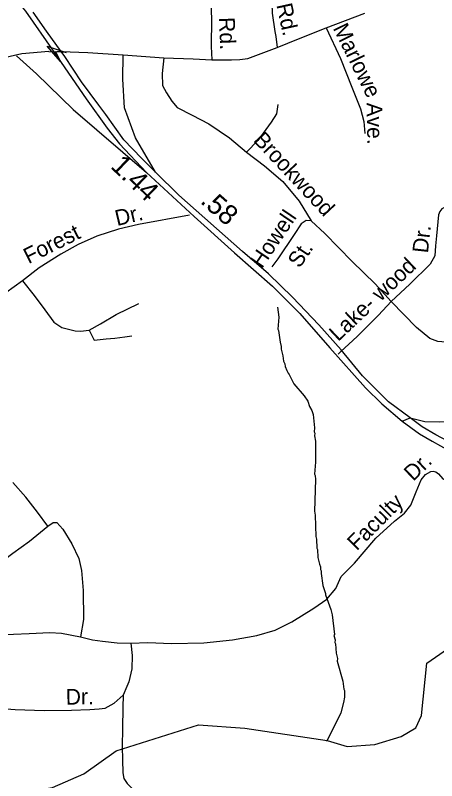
# Model space of a CAD drawing. Extents: x 1547597 to 1699558, y 810033 to 920809.
# Drawn here: x 1623394 to 1625941, y 867878 to 872502 of the extents above; entities that cross this region are included whole.
import ezdxf

# ---------------------------------------------------------------- set-up
doc = ezdxf.new("R2010")
doc.units = 0
for name, color, linetype in [('Exist Hydrographic Creek Single Shore', 7, 'Continuous'), ('Exist Hydrographic Misc Water Feature', 7, 'Continuous'), ('Exist Road Non-System Type 51', 7, 'Continuous'), ('Exist Road Non-System Type 51 Label', 7, 'Continuous'), ('Exist Road Primary Interstate Ramp 1 Lane Attributed', 7, 'Continuous'), ('Exist Road Primary US Structure Non-Sys NCDOT Attributed CELL', 7, 'Continuous'), ('Exist Road Secondary Mileage Hundredths English Label', 7, 'Continuous'), ('Exist Road Secondary Type 51 Divided Attributed', 7, 'Continuous'), ('Exist Road Secondary Type 51 Undivided 4 Lane Attributed', 7, 'Continuous')]:
    doc.layers.add(name, color=color, linetype=linetype)

msp = doc.modelspace()

# ---------------------------------------------------------------- linework, layer by layer
at = {"layer": 'Exist Hydrographic Creek Single Shore'}
msp.add_lwpolyline([(1622614.8, 867671.1), (1623619.5, 867836.4), (1623807.3, 867920.2), (1624003, 868059.6), (1624501.8, 868216.3), (1624780.8, 868195), (1625278.3, 868121.2), (1625398.9, 868083.8), (1625565.9, 868096.9), (1625725.8, 868144.5), (1625814.8, 868197.1), (1625848.8, 868271.8), (1625880.2, 868588.2), (1626058.5, 868711.9), (1626152.5, 868851.2), (1626189.2, 869075.1), (1626361.8, 869229.8)], dxfattribs=at)
at = {"layer": 'Exist Hydrographic Misc Water Feature'}
msp.add_lwpolyline([(1624978.3, 870738), (1624987.4, 870677.9), (1624980.2, 870606), (1624984.1, 870597.9), (1624995.3, 870527.2), (1625000.5, 870501.7), (1625000.3, 870485.7), (1625011.6, 870445.5), (1625015.1, 870413.5), (1625022.9, 870397.3), (1625024.6, 870381.3), (1625034.2, 870357.1), (1625042, 870341), (1625049.9, 870332.9), (1625076.9, 870276.4), (1625139.7, 870203.4), (1625161.2, 870171), (1625172.7, 870138.8), (1625186.2, 870114.6), (1625193.9, 870090.4), (1625202.6, 870010.4), (1625200.2, 869986.4), (1625204.1, 869978.3), (1625201.8, 869962.4), (1625207.3, 869930.3), (1625207.2, 869802.2), (1625202.1, 869730.4), (1625206, 869722.3), (1625207.5, 869698.3), (1625202.5, 869506.4), (1625206.1, 869482.3), (1625210.1, 869354.3), (1625213.8, 869338.2), (1625216.9, 869282.2), (1625220.8, 869274.1), (1625222, 869226.1), (1625231.3, 869185.9), (1625239.1, 869169.8), (1625238.8, 869153.9), (1625242.7, 869145.8), (1625242.4, 869129.8), (1625253.3, 869057.6), (1625268.5, 869009.3), (1625268.3, 869001.3), (1625300.9, 868912.8), (1625308.4, 868880.6), (1625322.5, 868760.5), (1625318.4, 868754.5), (1625326, 868728.4), (1625325.8, 868712.4), (1625329.5, 868704.4), (1625332.7, 868648.3), (1625340.2, 868616.2), (1625339.9, 868600.2), (1625373.9, 868479.6), (1625379.2, 868431.6), (1625383.1, 868423.5), (1625382.5, 868383.5), (1625377.9, 868351.6), (1625360.9, 868287.8), (1625278.3, 868121.2), (1625275, 868116.2)], dxfattribs=at)
at = {"layer": 'Exist Road Non-System Type 51'}
for p, q in [((1625272.2, 872426.7), (1625506.8, 872515.3)), ((1624046.7, 872263.1), (1624291, 872244.7)), ((1625410.5, 870516.4), (1625360.9, 870470.2)), ((1625360.9, 870470.2), (1625344.4, 870454.8))]:
    msp.add_line(p, q, dxfattribs=at)
for points in [[(1624944.3, 873121.2), (1624949, 872977.3), (1624944.9, 872775.5), (1624943.2, 872635.7), (1624946, 872515.5), (1624962.6, 872405.3), (1624968.2, 872374.1), (1624975.7, 872308.4)], [(1624572.2, 872674.2), (1624579.7, 872480.7), (1624577.9, 872313.6), (1624581.6, 872232.9)], [(1624975.7, 872308.4), (1625105.2, 872360.9), (1625272.2, 872426.7)], [(1625272.2, 872426.7), (1625358.5, 872240.8), (1625427.9, 872067.6), (1625480.5, 871936.2), (1625499.3, 871861.1), (1625506.8, 871787.9)], [(1624581.6, 872232.9), (1624699.8, 872233.3), (1624750.5, 872235.1), (1624799.3, 872240.8), (1624975.7, 872308.4)], [(1623596.1, 872284.4), (1623433.3, 872270.2), (1623247, 872226.9), (1623073.7, 872175.4), (1622783.8, 872096.8), (1622594.6, 872055.5)], [(1623596.1, 872284.4), (1623627.5, 872280.7), (1623645.3, 872282.5), (1623670.8, 872284), (1623831.7, 872277.2), (1624046.7, 872263.1)], [(1624291, 872244.7), (1624280.8, 872150), (1624283.6, 872077.4), (1624307.3, 872032.8), (1624340.8, 871982.6), (1624372.8, 871944.9), (1624463.5, 871898.9), (1624563.8, 871845.9), (1624689.3, 871762.2), (1624791.1, 871675.7)], [(1624291, 872244.7), (1624469, 872238.5), (1624581.6, 872232.9)], [(1624980.7, 871963), (1624973.1, 871907.4), (1624940.3, 871857), (1624859.4, 871746.8), (1624791.1, 871675.7)], [(1624791.1, 871675.7), (1624899.2, 871593.6), (1625010.2, 871499), (1625108.4, 871378.8), (1625181.9, 871261.2)], [(1626806.3, 871327.8), (1626663.8, 871332.4), (1626462, 871340.7), (1626224.1, 871339.3), (1626052.2, 871339.4), (1625988.1, 871340.1), (1625972.2, 871332.2), (1625959.5, 871317.8), (1625951.8, 871296.4), (1625940.3, 871170.5), (1625933.6, 871108.6), (1625929, 871048.7), (1625900.6, 870999.1), (1625777.3, 870878.5), (1625666.1, 870773.9)], [(1624447.3, 871295.3), (1624138.5, 871237.9), (1624017.3, 871209.3), (1623885.7, 871167.4), (1623773.8, 871117.6), (1623670.1, 871059.6), (1623537.5, 870976.6), (1623438, 870897.8)], [(1625181.9, 871261.2), (1625151.9, 871261.6), (1625121.7, 871242), (1625078.9, 871178.4), (1624979.5, 871031.6), (1624944.5, 870982.3)], [(1625666.1, 870773.9), (1625569.3, 870878.9), (1625429, 871014.4), (1625265, 871184.3), (1625181.9, 871261.2)], [(1623438, 870897.8), (1623284.6, 870790), (1623172.7, 870702.9), (1623056.7, 870611.6), (1622903.3, 870503.8)], [(1623438, 870897.8), (1623507.6, 870809.3), (1623571.6, 870722.4), (1623627.4, 870648), (1623674.9, 870617), (1623755.5, 870596.3), (1623788.6, 870594.3), (1623840.2, 870600.5)], [(1625666.1, 870773.9), (1625589.3, 870690.8), (1625459.9, 870562.3), (1625410.5, 870516.4)], [(1626478.7, 870518.6), (1626342.9, 870518.2), (1626171.1, 870526.3), (1626019.2, 870526), (1625947.3, 870530.8), (1625899.4, 870549.2), (1625818.3, 870616.1), (1625666.1, 870773.9)], [(1623840.2, 870600.5), (1623908.4, 870637.7), (1624003.4, 870695.6), (1624139.8, 870761.7)], [(1623840.2, 870600.5), (1623871.2, 870540.5), (1623943.5, 870546.7), (1623995.2, 870550.9), (1624055.1, 870559.1), (1624098.5, 870565.3)], [(1625364.2, 869112.6), (1625442.8, 869191.9), (1625572.2, 869342.5), (1625684.9, 869445.5), (1625745.3, 869494.9), (1625783.7, 869542.4), (1625816.6, 869624.1), (1625847.3, 869695.8), (1625873.5, 869727.5), (1625904.3, 869745.7), (1625919.9, 869747.6), (1625934.9, 869744.7), (1625951.5, 869732.7), (1625977.1, 869702.5), (1626000.3, 869691.7), (1626031.5, 869692.6), (1626063.1, 869709.8), (1626144.4, 869816.5)], [(1623590.1, 869415.6), (1623529, 869500.1), (1623457.8, 869590.8), (1623378.7, 869679.5)], [(1623590.1, 869415.6), (1623622.4, 869437.4), (1623644.4, 869437.1), (1623682, 869398.7), (1623735, 869308.2), (1623778.2, 869219.9), (1623793.6, 869147.7), (1623804.4, 869027.6), (1623806.8, 868851.7), (1623787.9, 868748)], [(1622494.4, 868938.4), (1622545.9, 868881.9), (1622593.4, 868839.5), (1622665.2, 868826.8), (1622713.3, 868828.3), (1622773.3, 868839.7), (1622837.5, 868863.2), (1622954.2, 868933.8), (1623107.1, 869046.4), (1623233.8, 869143.1), (1623378.9, 869251.8), (1623479.4, 869324.8), (1623590.1, 869415.6)], [(1624091.2, 868709), (1624195.2, 868714.1), (1624338.9, 868706.8), (1624532.9, 868710.9), (1624707, 868729.1), (1624853.2, 868755.8), (1624965.3, 868786.7), (1625065.8, 868837.7), (1625198.4, 868920.3), (1625276.9, 868975.5), (1625331.5, 869039), (1625364.2, 869112.6)], [(1622069, 868754.5), (1622158.8, 868743.7), (1622322.6, 868726.1), (1622474.6, 868720.6), (1622742.5, 868738), (1623016.4, 868747.5), (1623286.2, 868758.8), (1623478.3, 868766.9), (1623602.1, 868773.8), (1623674, 868769.1), (1623787.9, 868748)], [(1623787.9, 868748), (1623859.5, 868729.3), (1623921.4, 868720.7), (1624009.3, 868711.9), (1624091.2, 868709)], [(1624091.2, 868709), (1624100.6, 868635), (1624097.7, 868555), (1624079.1, 868475.3), (1624067.5, 868447.2), (1624046.3, 868395.6)], [(1622964.4, 868324.1), (1623048.5, 868327.4), (1623230.3, 868319.5), (1623393.9, 868307.9), (1623567.9, 868302.2), (1623733.6, 868304.6), (1623843.8, 868307.6), (1623901.7, 868313), (1623937.6, 868316.7), (1623992, 868346.2), (1624046.3, 868395.6)], [(1624046.3, 868395.6), (1624043.7, 868319.8), (1624042.6, 868193.7), (1624039.5, 868083.9), (1624042.7, 868003.8), (1624043.9, 867925.9), (1624049.6, 867891.8), (1624069.4, 867861.6), (1624103, 867829.3), (1624162.8, 867806.8)]]:
    msp.add_lwpolyline(points, dxfattribs=at)
at = {"layer": 'Exist Road Primary Interstate Ramp 1 Lane Attributed'}
for points in [[(1623400.8, 872257.4), (1623522.2, 872147.7), (1623743.4, 871932.2), (1624187.2, 871553.2)], [(1624241.3, 871555.1), (1624119.4, 871761.8), (1624054.7, 871944), (1624043, 872116.4), (1624046.7, 872263.1)]]:
    msp.add_lwpolyline(points, dxfattribs=at)
at = {"layer": 'Exist Road Primary US Structure Non-Sys NCDOT Attributed CELL'}
msp.add_lwpolyline([(1623666.3, 872223.9), (1623585.6, 872315.3), (1623701.2, 872276.5), (1623636.4, 872281.6)], close=True, dxfattribs=at)
at = {"layer": 'Exist Road Secondary Type 51 Divided Attributed'}
for points in [[(1622313.2, 876305.1), (1622307.4, 876227), (1622277.8, 875905.2), (1622260.7, 875624.9), (1622250.6, 875443.4), (1622239, 875287.2), (1622235.2, 875128.7), (1622230.7, 874911.3), (1622244.4, 874784.9), (1622264.4, 874659.5), (1622322.2, 874429.1), (1622363.3, 874307.8), (1622450.3, 874110.3), (1622482.2, 874021.9), (1622737.8, 873485.9), (1622858, 873220.2), (1622956.8, 873067), (1623292.1, 872723), (1623454.9, 872527.1), (1623627.5, 872280.7)], [(1623670.8, 872284), (1623582.8, 872406.9), (1623501.4, 872521.3)], [(1623627.5, 872280.7), (1623822.6, 871998.5), (1623948.8, 871820.3), (1624024.5, 871726.3), (1624187.2, 871553.2)], [(1624241.3, 871555.1), (1624156.6, 871638.3), (1624050.8, 871750), (1623940.2, 871902.3), (1623899.5, 871958.5), (1623794.8, 872100.1), (1623693.3, 872252.5), (1623670.8, 872284)], [(1624187.2, 871553.2), (1624473.9, 871286.9), (1624719.2, 871068), (1624948.4, 870865.7), (1625113.9, 870700.1), (1625294.7, 870492.4), (1625510, 870252.4), (1625608.1, 870154.1), (1625731.3, 870050.8)], [(1625780.2, 870070.7), (1625649.8, 870166.9), (1625493.1, 870325), (1625362.7, 870481.6), (1625228.3, 870633), (1625069.7, 870799.5), (1624924, 870940.9), (1624767.4, 871076.1), (1624383.1, 871415.9), (1624241.3, 871555.1)], [(1625731.3, 870050.8), (1625837.4, 869973.1), (1625912.3, 869929.3), (1626013, 869873.9), (1626141.7, 869817.7), (1626283.3, 869751.5), (1626435.4, 869692.3), (1626561.3, 869621.7), (1626642.3, 869557.6), (1626726.6, 869473.2)], [(1626729.9, 869542.3), (1626556.5, 869675.4), (1626443.9, 869734.6), (1626305.9, 869791), (1626209.5, 869832.8), (1626033, 869914.4), (1625934.6, 869968.6), (1625852.5, 870016.5), (1625780.2, 870070.7)]]:
    msp.add_lwpolyline(points, dxfattribs=at)
at = {"layer": 'Exist Road Secondary Type 51 Undivided 4 Lane Attributed'}
for points in [[(1625780.2, 870070.7), (1625868.2, 870048.5), (1625958, 870046.1), (1626244.4, 870063.1), (1626533.2, 870082.5), (1626761.9, 870087.1)], [(1625731.3, 870050.8), (1625780.2, 870070.7)]]:
    msp.add_lwpolyline(points, dxfattribs=at)

# ---------------------------------------------------------------- texts
at = {"layer": 'Exist Road Non-System Type 51 Label'}
for s, rotation, p in [('Rd.', 282.3111, (1624971.5, 872564.8)), ('Rd.', 272.1643, (1624624.8, 872489.2)), ('Marlowe', 296.2202, (1625311.7, 872424.8)), ('Ave.', 271.2385, (1625516.3, 871974.1)), ('Brookwood', 313.1198, (1624828, 871743.9)), ('Dr.', 13.3882, (1624008.9, 871228.8)), ('Howell', 55.8999, (1624884.5, 870968.2)), ('Forest', 26.453, (1623473.3, 870998.5)), ('Dr.', 83.8592, (1625887.5, 871062.4)), ('St.', 55.8999, (1625111.8, 870969.7)), ('Lake- wood', 43.2531, (1625344.7, 870527.9)), ('Dr.', 44.0288, (1625798.3, 869683.7)), ('Faculty', 45.0998, (1625457, 869263.3)), ('Dr.', 0.8426, (1623699.5, 868337.2))]:
    msp.add_text(s, height=95, rotation=rotation, dxfattribs=at).set_placement(p)
at = {"layer": 'Exist Road Secondary Mileage Hundredths English Label'}
for s, rotation, p in [('1.44', 316.2346, (1623964.1, 871584.4)), ('.58', 318.523, (1624506.7, 871372.2))]:
    msp.add_text(s, height=120, rotation=rotation, dxfattribs=at).set_placement(p)

doc.saveas('drawing.dxf')
